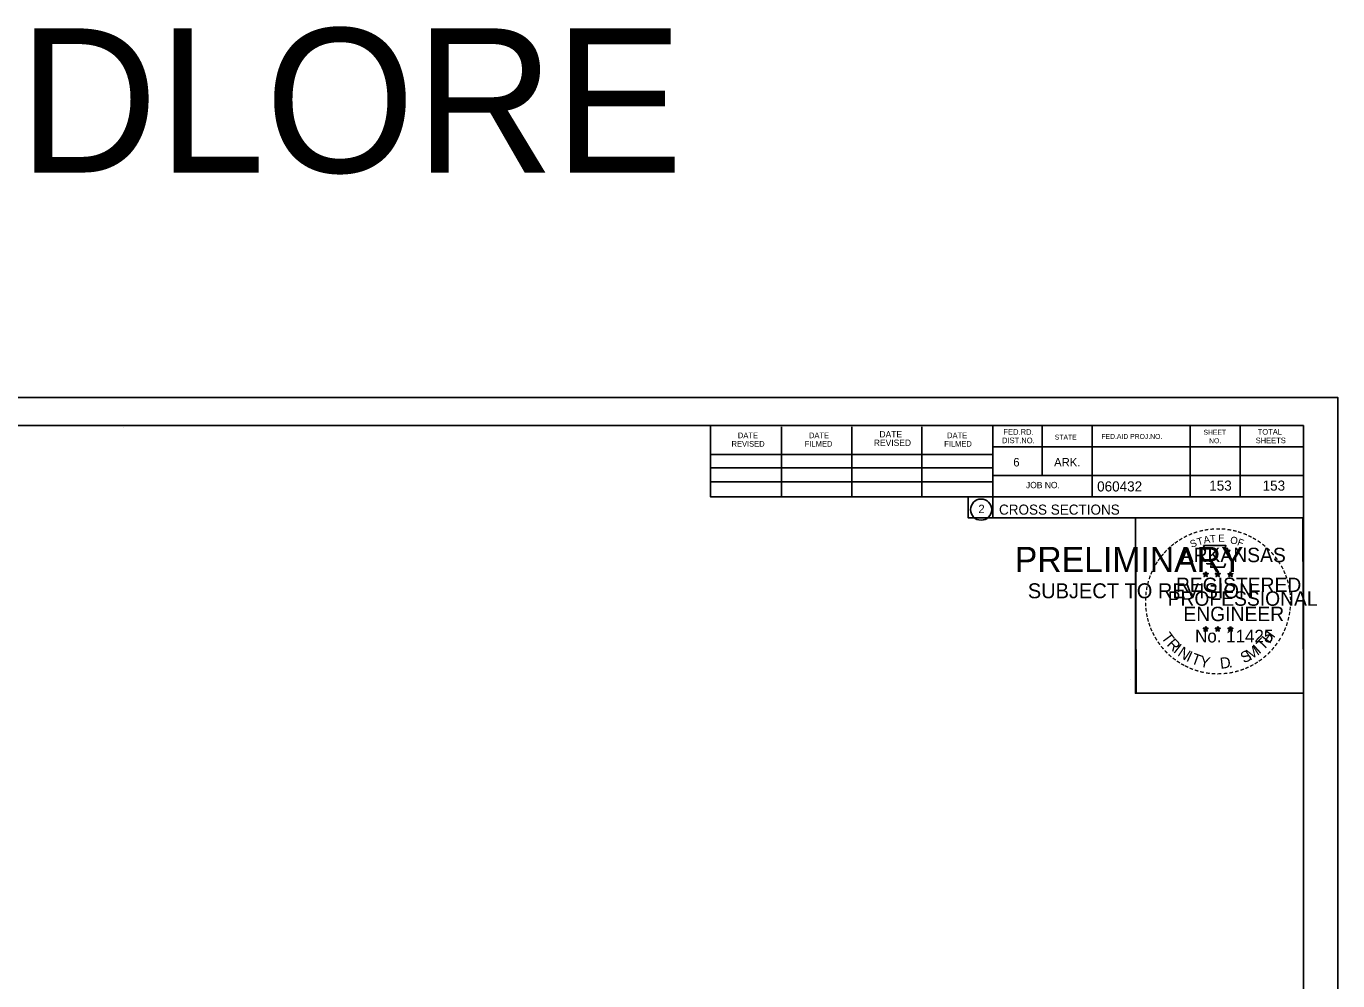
# Model space of a CAD drawing. Extents: x 1538688 to 1540766, y 656250 to 671912.
# Drawn here: x 1540584 to 1540765.9, y 656829.8 to 656962.2 of the extents above; entities that cross this region are included whole.
import ezdxf

# ---------------------------------------------------------------- set-up
doc = ezdxf.new("R2010")
doc.units = 0
for name, color, linetype in [('20', 7, 'Continuous'), ('26', 7, 'Continuous'), ('7', 7, 'Continuous'), ('8', 7, 'Continuous'), ('9', 7, 'Continuous'), ('RipRap', 7, 'Continuous')]:
    doc.layers.add(name, color=color, linetype=linetype)

msp = doc.modelspace()

# ---------------------------------------------------------------- linework, layer by layer
at = {"layer": '26'}
for p, q in [((1540432.54, 656910.73), (1540765.87, 656910.73)), ((1540737.15, 656871.58), (1540737.15, 656871.58))]:
    msp.add_line(p, q, dxfattribs=at)
for points in [[(1540432.53, 656910.73), (1540765.87, 656910.73), (1540765.87, 656697.39), (1540432.53, 656697.39)], [(1540678.86, 656906.84), (1540678.86, 656896.96), (1540714.59, 656896.96), (1540714.59, 656894.04), (1540737.79, 656894.04), (1540737.79, 656869.7), (1540761.12, 656869.7), (1540761.12, 656701.38), (1540444.94, 656701.38), (1540444.94, 656906.84)], [(1540737.79, 656894.04), (1540761, 656894.04), (1540761.12, 656869.7), (1540737.91, 656869.7)]]:
    msp.add_lwpolyline(points, close=True, dxfattribs=at)
at = {"layer": '8'}
for p, q in [((1540747.2, 656886.29), (1540747.55, 656886.18)), ((1540747.2, 656886.29), (1540747.45, 656886.25)), ((1540747.2, 656886.29), (1540747.44, 656886.17)), ((1540747.33, 656885.88), (1540747.55, 656886.18)), ((1540747.33, 656885.88), (1540747.46, 656886.13)), ((1540747.33, 656885.88), (1540747.55, 656886.1)), ((1540747.55, 656886.54), (1540747.51, 656886.29)), ((1540747.55, 656886.18), (1540747.55, 656886.54)), ((1540747.55, 656886.54), (1540747.6, 656886.29)), ((1540747.9, 656886.29), (1540747.55, 656886.18)), ((1540747.76, 656885.88), (1540747.55, 656886.18)), ((1540747.76, 656885.88), (1540747.55, 656886.1)), ((1540747.9, 656886.29), (1540747.61, 656886.24)), ((1540747.76, 656885.88), (1540747.63, 656886.17)), ((1540747.9, 656886.29), (1540747.69, 656886.19)), ((1540748.87, 656886.29), (1540749.22, 656886.18)), ((1540748.87, 656886.29), (1540749.12, 656886.25)), ((1540748.87, 656886.29), (1540749.11, 656886.17)), ((1540749, 656885.88), (1540749.22, 656886.18)), ((1540749, 656885.88), (1540749.13, 656886.13)), ((1540749, 656885.88), (1540749.22, 656886.1)), ((1540749.22, 656886.54), (1540749.18, 656886.29)), ((1540749.22, 656886.18), (1540749.22, 656886.54)), ((1540749.22, 656886.54), (1540749.27, 656886.29)), ((1540749.57, 656886.29), (1540749.22, 656886.18)), ((1540749.43, 656885.88), (1540749.22, 656886.18)), ((1540749.43, 656885.88), (1540749.22, 656886.1)), ((1540749.57, 656886.29), (1540749.28, 656886.24)), ((1540749.43, 656885.88), (1540749.3, 656886.17)), ((1540749.57, 656886.29), (1540749.36, 656886.19)), ((1540750.64, 656886.28), (1540750.98, 656886.17)), ((1540750.64, 656886.28), (1540750.89, 656886.23)), ((1540750.64, 656886.28), (1540750.87, 656886.16)), ((1540750.77, 656885.87), (1540750.98, 656886.17)), ((1540750.77, 656885.87), (1540750.89, 656886.11)), ((1540750.77, 656885.87), (1540750.98, 656886.09)), ((1540750.98, 656886.53), (1540750.94, 656886.28)), ((1540750.98, 656886.17), (1540750.98, 656886.53)), ((1540750.98, 656886.53), (1540751.03, 656886.28)), ((1540751.33, 656886.28), (1540750.98, 656886.17)), ((1540751.2, 656885.87), (1540750.98, 656886.17)), ((1540751.2, 656885.87), (1540750.98, 656886.08)), ((1540751.33, 656886.28), (1540751.05, 656886.23)), ((1540751.2, 656885.87), (1540751.06, 656886.16)), ((1540751.33, 656886.28), (1540751.13, 656886.18)), ((1540747.2, 656878.72), (1540747.55, 656878.61)), ((1540747.2, 656878.72), (1540747.45, 656878.67)), ((1540747.2, 656878.72), (1540747.43, 656878.6)), ((1540747.33, 656878.31), (1540747.55, 656878.61)), ((1540747.33, 656878.31), (1540747.46, 656878.55)), ((1540747.33, 656878.31), (1540747.54, 656878.53)), ((1540747.55, 656878.97), (1540747.51, 656878.72)), ((1540747.76, 656878.31), (1540747.54, 656878.52)), ((1540747.55, 656878.61), (1540747.55, 656878.97)), ((1540747.55, 656878.97), (1540747.6, 656878.72)), ((1540747.89, 656878.72), (1540747.55, 656878.61)), ((1540747.76, 656878.31), (1540747.55, 656878.61)), ((1540747.89, 656878.72), (1540747.61, 656878.67)), ((1540747.76, 656878.31), (1540747.62, 656878.6)), ((1540747.89, 656878.72), (1540747.69, 656878.62)), ((1540748.87, 656878.72), (1540749.22, 656878.61)), ((1540748.87, 656878.72), (1540749.12, 656878.67)), ((1540748.87, 656878.72), (1540749.1, 656878.6)), ((1540749, 656878.31), (1540749.22, 656878.61)), ((1540749, 656878.31), (1540749.13, 656878.55)), ((1540749, 656878.31), (1540749.21, 656878.53)), ((1540749.22, 656878.97), (1540749.17, 656878.72)), ((1540749.43, 656878.31), (1540749.21, 656878.52)), ((1540749.22, 656878.61), (1540749.22, 656878.97)), ((1540749.22, 656878.97), (1540749.26, 656878.72)), ((1540749.56, 656878.72), (1540749.22, 656878.61)), ((1540749.43, 656878.31), (1540749.22, 656878.61)), ((1540749.56, 656878.72), (1540749.28, 656878.67)), ((1540749.43, 656878.31), (1540749.29, 656878.6)), ((1540749.56, 656878.72), (1540749.36, 656878.62)), ((1540750.63, 656878.71), (1540750.98, 656878.6)), ((1540750.63, 656878.71), (1540750.89, 656878.66)), ((1540750.63, 656878.71), (1540750.87, 656878.59)), ((1540750.77, 656878.3), (1540750.98, 656878.6)), ((1540750.77, 656878.3), (1540750.89, 656878.54)), ((1540750.77, 656878.3), (1540750.98, 656878.52)), ((1540750.98, 656878.96), (1540750.94, 656878.71)), ((1540750.98, 656878.6), (1540750.98, 656878.96)), ((1540750.98, 656878.96), (1540751.03, 656878.71)), ((1540751.33, 656878.71), (1540750.98, 656878.6)), ((1540751.2, 656878.3), (1540750.98, 656878.6)), ((1540751.2, 656878.3), (1540750.98, 656878.51)), ((1540751.33, 656878.71), (1540751.04, 656878.66)), ((1540751.2, 656878.3), (1540751.06, 656878.59)), ((1540751.33, 656878.71), (1540751.13, 656878.61))]:
    msp.add_line(p, q, dxfattribs=at)
for points in [[(1540747.24, 656890.17), (1540747.51, 656889.34)], [(1540750.75, 656889.25), (1540750.9, 656889.53), (1540750.21, 656889.51), (1540750.36, 656890.17), (1540747.24, 656890.17)], [(1540747.73, 656887.75), (1540747.73, 656887.66), (1540748.3, 656887.64), (1540748.24, 656887.17), (1540750.11, 656887.17), (1540750.31, 656887.7)], [(1540747.55, 656886.54), (1540747.76, 656885.88), (1540747.2, 656886.29), (1540747.9, 656886.29), (1540747.33, 656885.88), (1540747.55, 656886.54)], [(1540749.22, 656886.54), (1540749.43, 656885.88), (1540748.87, 656886.29), (1540749.57, 656886.29), (1540749, 656885.88), (1540749.22, 656886.54)], [(1540750.98, 656886.53), (1540751.2, 656885.87), (1540750.64, 656886.28), (1540751.33, 656886.28), (1540750.77, 656885.87), (1540750.98, 656886.53)], [(1540747.55, 656878.97), (1540747.76, 656878.31), (1540747.2, 656878.72), (1540747.89, 656878.72), (1540747.33, 656878.31), (1540747.55, 656878.97)], [(1540749.22, 656878.97), (1540749.43, 656878.31), (1540748.87, 656878.72), (1540749.56, 656878.72), (1540749, 656878.31), (1540749.22, 656878.97)], [(1540750.98, 656878.96), (1540751.2, 656878.3), (1540750.63, 656878.71), (1540751.33, 656878.71), (1540750.77, 656878.3), (1540750.98, 656878.96)]]:
    msp.add_lwpolyline(points, dxfattribs=at)
for centre, radius in [((1540747.55, 656886.18), 0.172), ((1540747.55, 656886.18), 0.145), ((1540747.55, 656886.18), 0.116), ((1540747.55, 656886.18), 0.0991), ((1540747.55, 656886.18), 0.0747), ((1540747.55, 656886.18), 0.0495), ((1540747.55, 656886.18), 0.0296), ((1540749.22, 656886.18), 0.172), ((1540749.22, 656886.18), 0.145), ((1540749.22, 656886.18), 0.116), ((1540749.22, 656886.18), 0.0991), ((1540749.22, 656886.18), 0.0747), ((1540749.22, 656886.18), 0.0495), ((1540749.22, 656886.18), 0.0296), ((1540750.98, 656886.17), 0.172), ((1540750.98, 656886.17), 0.145), ((1540750.98, 656886.17), 0.116), ((1540750.98, 656886.17), 0.0991), ((1540750.98, 656886.17), 0.0747), ((1540750.98, 656886.17), 0.0495), ((1540750.98, 656886.17), 0.0296), ((1540747.55, 656878.61), 0.172), ((1540747.55, 656878.61), 0.145), ((1540747.55, 656878.61), 0.116), ((1540747.55, 656878.61), 0.0991), ((1540747.55, 656878.61), 0.0747), ((1540747.55, 656878.61), 0.0495), ((1540747.55, 656878.61), 0.0296), ((1540749.21, 656878.61), 0.172), ((1540749.21, 656878.61), 0.145), ((1540749.21, 656878.61), 0.116), ((1540749.21, 656878.61), 0.0991), ((1540749.21, 656878.61), 0.0747), ((1540749.21, 656878.61), 0.0495), ((1540749.21, 656878.61), 0.0296), ((1540750.98, 656878.6), 0.172), ((1540750.98, 656878.6), 0.145), ((1540750.98, 656878.6), 0.116), ((1540750.98, 656878.6), 0.0991), ((1540750.98, 656878.6), 0.0747), ((1540750.98, 656878.6), 0.0495), ((1540750.98, 656878.6), 0.0296)]:
    msp.add_circle(centre, radius, dxfattribs=at)
at = {"layer": 'RipRap'}
for p, q in [((1540444.94, 656906.84), (1540761.12, 656906.84)), ((1540597.46, 656906.58), (1540597.46, 656906.58)), ((1540597.46, 656906.58), (1540597.46, 656906.58)), ((1540678.86, 656896.96), (1540678.86, 656906.84)), ((1540688.72, 656896.96), (1540688.72, 656906.64)), ((1540698.48, 656896.96), (1540698.48, 656906.64)), ((1540708.16, 656896.96), (1540708.16, 656906.64)), ((1540718.02, 656906.84), (1540718.02, 656894.04)), ((1540724.86, 656906.84), (1540724.86, 656899.9)), ((1540731.8, 656906.84), (1540731.8, 656896.96)), ((1540745.38, 656906.84), (1540745.38, 656896.96)), ((1540752.32, 656906.84), (1540752.32, 656896.96)), ((1540761.12, 656701.38), (1540761.12, 656906.84)), ((1540761.12, 656903.9), (1540718.02, 656903.9)), ((1540761.12, 656903.92), (1540761.12, 656903.92)), ((1540678.86, 656902.82), (1540718.02, 656902.82)), ((1540678.86, 656900.96), (1540718.02, 656900.96)), ((1540678.86, 656896.96), (1540678.86, 656899.02)), ((1540678.86, 656899.02), (1540718.02, 656899.02)), ((1540761.12, 656899.9), (1540718.02, 656899.9)), ((1540720.98, 656899.9), (1540761.12, 656899.9)), ((1540761.12, 656896.96), (1540678.86, 656896.96)), ((1540718.02, 656894.04), (1540761.12, 656894.04))]:
    msp.add_line(p, q, dxfattribs=at)
msp.add_circle((1540716.4, 656895.17), 1.47, dxfattribs=at)

# ---------------------------------------------------------------- texts
at = {"layer": '20'}
msp.add_text('WOODLORE', height=20, dxfattribs=at).set_placement((1540516.04, 656941.93))
at = {"layer": '7'}
for p in [(1540748.04, 656897.8), (1540755.44, 656897.8)]:
    msp.add_text('153', height=1.4, dxfattribs=at).set_placement(p)
at = {"layer": '8'}
for s, height, rotation, p in [('-', 1.6, 34.0636, (1540744.13, 656890.34)), ('-', 1.6, 28.7918, (1540744.72, 656890.71)), ('-', 1.6, 24.3072, (1540745.36, 656891.03)), ('-', 1.6, 19.1761, (1540745.99, 656891.3)), ('T', 1, 16.4036, (1540746.51, 656890.18)), ('-', 1.6, 13.6301, (1540746.74, 656891.54)), ('A', 1, 11.2132, (1540747.34, 656890.43)), ('-', 1.6, 10.2193, (1540747.42, 656891.7)), ('T', 1, 6.0228, (1540748.19, 656890.59)), ('-', 1.6, 5.8968, (1540748.15, 656891.81)), ('-', 1.6, 0.1862, (1540748.92, 656891.88)), ('E', 1, 0.8323, (1540749.29, 656890.7)), ('-', 1.6, 357.743, (1540749.64, 656891.87)), ('-', 1.6, 352.1617, (1540750.39, 656891.81)), ('O', 1, 350.4515, (1540750.89, 656890.49)), ('-', 1.6, 347.2049, (1540751.1, 656891.7)), ('F', 1, 340.0707, (1540751.85, 656890.27)), ('-', 1.6, 342.3362, (1540751.74, 656891.54)), ('-', 1.6, 337.8551, (1540752.47, 656891.32)), ('-', 1.6, 334.1211, (1540753.11, 656891.05)), ('-', 1.6, 329.6409, (1540753.68, 656890.77)), ('-', 1.6, 48.423, (1540742.19, 656888.67)), ('-', 1.6, 42.9622, (1540742.64, 656889.15)), ('-', 1.6, 38.9507, (1540743.07, 656889.57)), ('-', 1.6, 36.2317, (1540743.55, 656889.94)), ('ARKANSAS', 2, 360, (1540744.09, 656887.88)), ('S', 1, 21.594, (1540745.6, 656889.85)), ('-', 1.6, 325.8627, (1540754.33, 656890.4)), ('-', 1.6, 320.5297, (1540754.94, 656889.98)), ('-', 1.6, 315.5786, (1540755.54, 656889.49)), ('-', 1.6, 309.8797, (1540756.11, 656888.94)), ('-', 1.6, 58.0706, (1540741.05, 656887.09)), ('-', 1.6, 54.2325, (1540741.37, 656887.62)), ('-', 1.6, 50.6142, (1540741.79, 656888.19)), ('-', 1.6, 306.6522, (1540756.63, 656888.34)), ('-', 1.4, 303.6753, (1540757.12, 656887.77)), ('-', 1.6, 72.3945, (1540740.26, 656885.24)), ('-', 1.6, 67.7743, (1540740.48, 656885.87)), ('-', 1.6, 62.8713, (1540740.74, 656886.48)), ('REGISTERED', 2, 360, (1540743.42, 656883.73)), ('DWB', 0.01, 360, (1540747.54, 656886.17)), ('DWB', 0.01, 360, (1540749.21, 656886.17)), ('DWB', 0.01, 360, (1540750.97, 656886.16)), ('-', 1.6, 299.6684, (1540757.44, 656887.16)), ('-', 1.6, 294.6628, (1540757.76, 656886.55)), ('-', 1.6, 290.5728, (1540758.02, 656885.97)), ('-', 1.6, 81.2013, (1540739.93, 656883.81)), ('-', 1.6, 75.461, (1540740.06, 656884.52)), ('PROFESSIONAL', 2, 360, (1540742.27, 656881.83)), ('-', 1.6, 285.1233, (1540758.25, 656885.39)), ('-', 1.6, 280.5493, (1540758.45, 656884.65)), ('-', 1.6, 276.5962, (1540758.61, 656883.88)), ('-', 1.6, 94.1959, (1540739.86, 656881.69)), ('-', 1.6, 89.0622, (1540739.83, 656882.42)), ('-', 1.6, 85.1863, (1540739.85, 656883.12)), ('-', 1.6, 274.3301, (1540758.67, 656883.16)), ('-', 1.6, 269.9407, (1540758.71, 656882.53)), ('-', 1.6, 98.9479, (1540739.94, 656881.03)), ('-', 1.6, 101.7149, (1540740.07, 656880.29)), ('ENGINEER', 2, 360, (1540744.46, 656879.7)), ('-', 1.6, 255.7626, (1540758.51, 656880.53)), ('-', 1.6, 260.9953, (1540758.62, 656881.21)), ('-', 1.6, 263.5172, (1540758.69, 656881.86)), ('-', 1.6, 105.4578, (1540740.23, 656879.7)), ('-', 1.6, 109.0874, (1540740.45, 656879.07)), ('-', 1.6, 114.0643, (1540740.7, 656878.47)), ('No. 11425', 1.757, 360, (1540746.08, 656876.75)), ('DWB', 0.01, 360, (1540747.53, 656878.6)), ('DWB', 0.01, 360, (1540749.2, 656878.6)), ('DWB', 0.01, 360, (1540750.97, 656878.59)), ('H', 1.54, 54.6088, (1540756.43, 656876.48)), ('-', 1.6, 247.8887, (1540758.1, 656879.14)), ('-', 1.6, 252.8681, (1540758.33, 656879.81)), ('-', 1.6, 115.7289, (1540741.01, 656877.85)), ('-', 1.6, 120.4471, (1540741.36, 656877.27)), ('-', 1.6, 125.8934, (1540741.77, 656876.71)), ('T', 1.54, 306.0406, (1540741.31, 656877.44)), ('R', 1.54, 314.005, (1540742.07, 656876.4)), ('I', 1.54, 321.9694, (1540742.97, 656875.46)), ('T', 1.54, 46.6444, (1540755.54, 656875.54)), ('-', 1.6, 233.8452, (1540757.04, 656877.11)), ('-', 1.6, 239.0712, (1540757.45, 656877.76)), ('-', 1.6, 244.6197, (1540757.84, 656878.51)), ('-', 1.6, 130.7181, (1540742.23, 656876.15)), ('-', 1.6, 134.2238, (1540742.75, 656875.61)), ('-', 1.6, 138.9338, (1540743.27, 656875.14)), ('N', 1.54, 326.5002, (1540743.54, 656874.99)), ('I', 1.54, 335.3603, (1540744.74, 656874.21)), ('T', 1.54, 339.8912, (1540745.4, 656873.88)), ('Y', 1.54, 347.8556, (1540746.62, 656873.43)), ('D', 1.54, 6.3969, (1540749.61, 656873.08)), ('S', 1.54, 26.9312, (1540752.85, 656873.81)), ('M', 1.54, 32.6563, (1540753.69, 656874.21)), ('I', 1.54, 42.1136, (1540754.97, 656875.06)), ('-', 1.6, 221.0851, (1540755.61, 656875.47)), ('-', 1.6, 225.7653, (1540756.14, 656875.98)), ('-', 1.6, 231.2538, (1540756.61, 656876.54)), ('-', 1.6, 144.6463, (1540743.83, 656874.74)), ('-', 1.6, 148.0898, (1540744.39, 656874.37)), ('-', 1.6, 151.5704, (1540744.97, 656874.04)), ('-', 1.6, 154.6002, (1540745.49, 656873.8)), ('-', 1.6, 158.5612, (1540746.11, 656873.54)), ('-', 1.6, 162.7983, (1540746.8, 656873.33)), ('.', 1.54, 13.7642, (1540750.8, 656873.2)), ('-', 1.6, 195.4743, (1540752.05, 656873.43)), ('-', 1.6, 200.7184, (1540752.73, 656873.67)), ('-', 1.6, 204.2516, (1540753.35, 656873.94)), ('-', 1.6, 207.3568, (1540753.97, 656874.26)), ('-', 1.6, 212.2491, (1540754.53, 656874.61)), ('-', 1.6, 215.7363, (1540755.06, 656874.99)), ('-', 1.6, 167.5555, (1540747.51, 656873.16)), ('-', 1.6, 173.1155, (1540748.29, 656873.05)), ('-', 1.6, 176.5183, (1540749.03, 656873)), ('-', 1.6, 181.5918, (1540749.78, 656873.02)), ('-', 1.6, 185.8167, (1540750.59, 656873.1)), ('-', 1.6, 191.2858, (1540751.32, 656873.23))]:
    msp.add_text(s, height=height, rotation=rotation, dxfattribs=at).set_placement(p)
at = {"layer": '9'}
for s, height, p in [('PRELIMINARY', 3.5, (1540721.07, 656886.5)), ('DWB', 0.01, (1540721.81, 656888.35)), ('SUBJECT TO REVISION', 2.0751, (1540722.88, 656882.87))]:
    msp.add_text(s, height=height, rotation=360, dxfattribs=at).set_placement(p)
at = {"layer": 'RipRap'}
for s, height, p in [('DATE', 0.782, (1540682.66, 656905.08)), ('DATE', 0.782, (1540692.52, 656905.08)), ('DATE', 0.879, (1540702.3, 656905.18)), ('DATE', 0.782, (1540711.68, 656905.08)), ('FED.RD.', 0.782, (1540719.5, 656905.56)), ('FED.AID PROJ.NO.', 0.684, (1540733.08, 656904.98)), ('SHEET', 0.684, (1540747.24, 656905.56)), ('TOTAL', 0.782, (1540754.76, 656905.56)), ('REVISED', 0.782, (1540681.78, 656903.9)), ('FILMED', 0.782, (1540691.94, 656903.9)), ('REVISED', 0.879, (1540701.52, 656904)), ('FILMED', 0.782, (1540711.28, 656903.9)), ('DIST.NO.', 0.782, (1540719.3, 656904.38)), ('STATE', 0.684, (1540726.62, 656904.88)), ('NO.', 0.684, (1540748.02, 656904.38)), ('SHEETS', 0.782, (1540754.48, 656904.38)), ('6', 1.17, (1540720.86, 656901.16)), ('ARK.', 1.172, (1540726.52, 656901.16)), ('JOB NO.', 0.879, (1540722.62, 656898.14)), ('060432', 1.4, (1540732.49, 656897.69)), ('2', 1.17, (1540716.02, 656894.68)), ('CROSS SECTIONS', 1.4, (1540718.88, 656894.47))]:
    msp.add_text(s, height=height, rotation=360, dxfattribs=at).set_placement(p)

doc.saveas('drawing.dxf')
